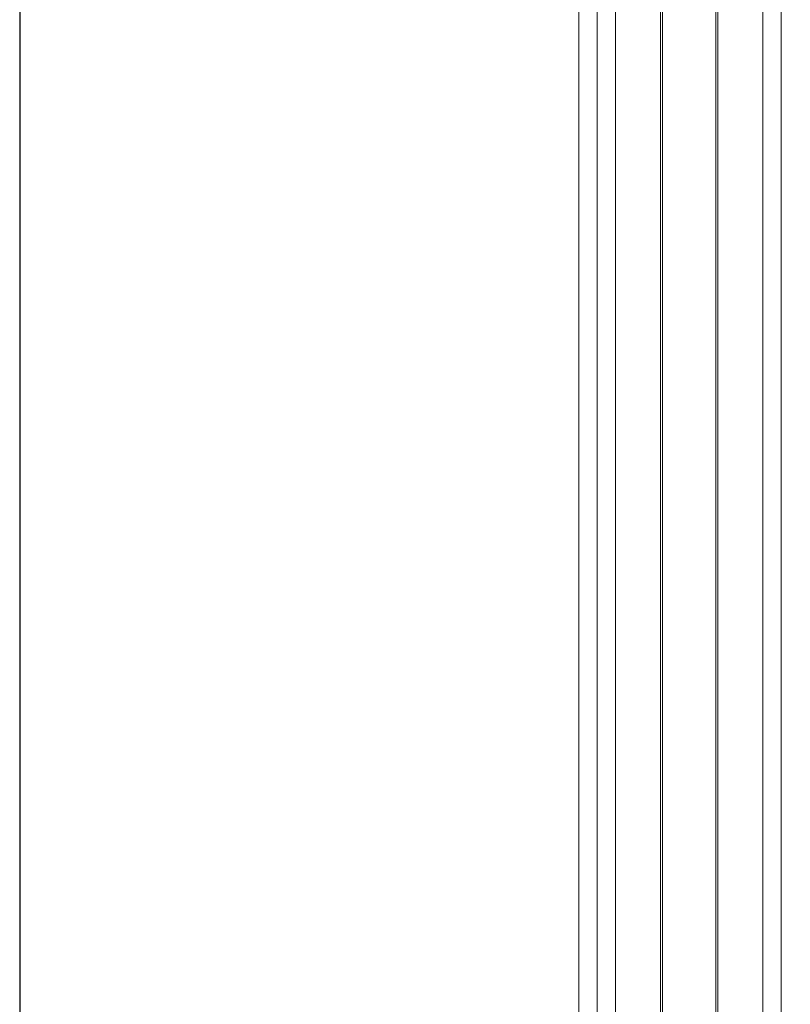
# Model space of a CAD drawing. Header units: inches. Extents: x 0 to 77643, y -44170 to 0.
# Tile 425 of 546: x 76256 to 76268, y -39560 to -39544. Entities that reach past the tile are written whole.
import ezdxf

# ---------------------------------------------------------------- set-up
doc = ezdxf.new("R2010")
doc.units = ezdxf.units.IN
doc.header["$MEASUREMENT"] = 0
doc.layers.get('0').update_dxf_attribs({"lineweight": 0})
doc.layers.get('Defpoints').update_dxf_attribs({"lineweight": 0})
doc.styles.get("Standard").update_dxf_attribs({"font": 'arial.ttf', "width": 0.75})
doc.dimstyles.get("Standard").update_dxf_attribs({"dimtxt": 0.18, "dimasz": 0.18, "dimexe": 0.18, "dimexo": 0.0625, "dimgap": 0.09, "dimtad": 0, "dimtih": 1, "dimtoh": 1, "dimdec": 4, "dimzin": 0, "dimdsep": 46, "dimtxsty": 'Standard', "dimcen": 0.09, "dimadec": 0, "dimazin": 0, "dimtfac": 1, "dimtdec": 4, "dimtofl": 0, "dimtmove": 0, "dimatfit": 3, "dimfxl": 1, "dimtolj": 1, "dimtzin": 0, "dimarcsym": 0})

# ---------------------------------------------------------------- blocks, each defined once
blk = doc.blocks.new('*D1798')
at = {"color": 0, "linetype": 'Continuous', "lineweight": -2}
for p, q in [((76255.676, -39499.335), (76255.676, -39778.257)), ((76392.346, -39761.334), (76392.346, -39778.257)), ((76362.346, -39778.077), (76285.676, -39778.077))]:
    blk.add_line(p, q, dxfattribs=at)
at = {"color": 0}
for points in [[(76285.676, -39773.077), (76285.676, -39783.077), (76255.676, -39778.077)], [(76362.346, -39783.077), (76362.346, -39773.077), (76392.346, -39778.077)]]:
    blk.add_solid(points, dxfattribs=at)
at = {"layer": 'Defpoints', "color": 0}
for p in [(76255.676, -39499.272), (76392.346, -39761.272), (76255.676, -39778.077)]:
    blk.add_point(p, dxfattribs=at)
at = {"linetype": 'Continuous', "lineweight": 20, "ltscale": 12, "insert": (76325.748, -39757.567), "char_height": 30, "attachment_point": 5}
blk.add_mtext('\\A1;C', dxfattribs=at)
blk = doc.blocks.new('A$C440D5DCA')
at = {"color": 7, "linetype": 'Continuous'}
for p, q in [((120.21, 1581.17), (120.21, 2721.96)), ((123.21, 2721.96), (123.21, 1575.97)), ((123.21, 1575.97), (123.21, 2721.96)), ((126.21, 1575.17), (126.21, 2721.96)), ((133.52, 1575.17), (133.52, 2721.96)), ((133.88, 1575.32), (133.88, 2721.96)), ((142.54, 1575.32), (142.54, 2721.96)), ((142.9, 1575.17), (142.9, 2721.96)), ((150.21, 1575.17), (150.21, 2721.96)), ((153.21, 1575.97), (153.21, 2721.96)), ((153.21, 2721.96), (153.21, 1575.97))]:
    blk.add_line(p, q, dxfattribs=at)

msp = doc.modelspace()

# ---------------------------------------------------------------- block references
at = {"xscale": 0.1, "yscale": 0.1, "zscale": 0.1}
msp.add_blockref('A$C440D5DCA', (76252.77599, -39773.42178), dxfattribs=at)

# ---------------------------------------------------------------- dimensions: what is measured, and where the dimension line sits
at = {"color": 6, "linetype": 'Continuous', "lineweight": 20}
dim = msp.add_linear_dim(base=(76255.676, -39778.07682), p1=(76392.34554, -39761.27166), p2=(76255.676, -39499.27223), text='C', dimstyle='Standard', override={"dimtxt": 30, "dimasz": 30, "dimgap": 5, "dimtad": 1, "dimtih": 0, "dimtoh": 0, "dimclrt": 256}, dxfattribs=at)
dim.commit()
dim.dimension.update_dxf_attribs({"geometry": '*D1798', "text_midpoint": (76325.74818, -39778.07682), "dimtype": 160})

doc.saveas('drawing.dxf')
